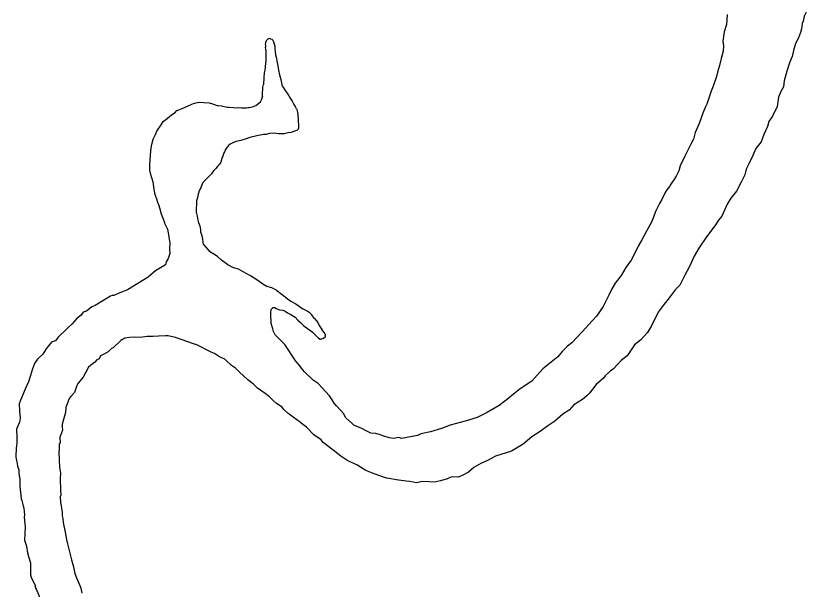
# Model space of a CAD drawing. Extents: x -939622 to -934222, y 1383701 to 1385301.
# Drawn here: x -936022.565 to -936018.274, y 1384155.28 to 1384158.392 of the extents above; entities that cross this region are included whole.
import ezdxf

# ---------------------------------------------------------------- set-up
doc = ezdxf.new("R2010")
doc.units = 0
doc.layers.add('Level 9', color=7, linetype='Continuous')

msp = doc.modelspace()

# ---------------------------------------------------------------- linework, layer by layer
at = {"layer": 'Level 9'}
for points in [[(-936018.2742, 1384158.4119), (-936018.2853, 1384158.3904), (-936018.2901, 1384158.363), (-936018.2956, 1384158.3507), (-936018.3002, 1384158.3204), (-936018.3054, 1384158.3021), (-936018.3161, 1384158.2715), (-936018.3328, 1384158.2407), (-936018.3432, 1384158.204), (-936018.3507, 1384158.1706), (-936018.3642, 1384158.1368), (-936018.3802, 1384158.0909), (-936018.393, 1384158.0392), (-936018.3975, 1384158.0058), (-936018.4114, 1384157.9811), (-936018.4251, 1384157.9504), (-936018.4318, 1384157.8989), (-936018.4565, 1384157.8466), (-936018.4763, 1384157.8186), (-936018.4841, 1384157.7911), (-936018.5033, 1384157.7481), (-936018.5195, 1384157.7082), (-936018.5479, 1384157.6708), (-936018.5643, 1384157.634), (-936018.5863, 1384157.5878), (-936018.6001, 1384157.5601), (-936018.6078, 1384157.5296), (-936018.627, 1384157.4896), (-936018.6519, 1384157.4403), (-936018.6833, 1384157.4028), (-936018.7028, 1384157.3688), (-936018.733, 1384157.3042), (-936018.7501, 1384157.2823), (-936018.7698, 1384157.2513), (-936018.8152, 1384157.1921), (-936018.8575, 1384157.13), (-936018.8827, 1384157.0867), (-936018.8909, 1384157.0683), (-936018.9073, 1384157.0314), (-936018.9323, 1384156.9851), (-936018.9598, 1384156.9296), (-936018.9858, 1384156.9044), (-936019.0226, 1384156.8546), (-936019.0454, 1384156.8264), (-936019.0776, 1384156.783)], [(-936018.7034, 1384158.3989), (-936018.707, 1384158.3445), (-936018.7203, 1384158.3048), (-936018.727, 1384158.2533), (-936018.723, 1384158.2294), (-936018.7246, 1384158.1992), (-936018.7349, 1384158.1596), (-936018.7453, 1384158.1229), (-936018.7557, 1384158.0863), (-936018.7606, 1384158.062), (-936018.7794, 1384158.01), (-936018.7902, 1384157.9824), (-936018.8141, 1384157.9121), (-936018.8223, 1384157.8936), (-936018.8359, 1384157.8629), (-936018.8545, 1384157.8078), (-936018.8764, 1384157.7587), (-936018.8868, 1384157.7221), (-936018.9006, 1384157.6944), (-936018.9227, 1384157.6512), (-936018.9338, 1384157.6296), (-936018.9585, 1384157.5773), (-936018.9663, 1384157.5499), (-936018.9801, 1384157.5221), (-936018.9884, 1384157.5067), (-936019.0082, 1384157.4787), (-936019.0167, 1384157.4663), (-936019.0309, 1384157.4476), (-936019.0392, 1384157.4322), (-936019.0586, 1384157.3952), (-936019.0697, 1384157.3736), (-936019.0918, 1384157.3304), (-936019.1025, 1384157.2998), (-936019.1133, 1384157.2723), (-936019.1412, 1384157.2228), (-936019.1661, 1384157.1765), (-936019.1857, 1384157.1425), (-936019.2077, 1384157.0964), (-936019.2243, 1384157.0655)], [(-936021.1814, 1384158.2671), (-936021.184, 1384158.2676), (-936021.1878, 1384158.2678), (-936021.1929, 1384158.2664), (-936021.1963, 1384158.2651), (-936021.2001, 1384158.2622), (-936021.2025, 1384158.2591), (-936021.205, 1384158.2555), (-936021.2074, 1384158.2497), (-936021.2092, 1384158.2451), (-936021.2103, 1384158.2388), (-936021.2099, 1384158.2301), (-936021.2086, 1384158.2218)], [(-936021.1814, 1384158.2671), (-936021.1751, 1384158.2659), (-936021.1688, 1384158.2603), (-936021.1652, 1384158.2514), (-936021.1616, 1384158.2396)], [(-936021.1616, 1384158.2396), (-936021.1593, 1384158.2268), (-936021.1582, 1384158.2139), (-936021.1566, 1384158.197), (-936021.1542, 1384158.1798), (-936021.1514, 1384158.1678)], [(-936021.2077, 1384158.2067), (-936021.2086, 1384158.2218)], [(-936021.2077, 1384158.2067), (-936021.2077, 1384158.1978), (-936021.2072, 1384158.1898), (-936021.2072, 1384158.1782), (-936021.2072, 1384158.1617)], [(-936021.2072, 1384158.1617), (-936021.2077, 1384158.1474), (-936021.2086, 1384158.1341), (-936021.2113, 1384158.1154), (-936021.2135, 1384158.0976), (-936021.2157, 1384158.0815), (-936021.2184, 1384158.057), (-936021.2209, 1384158.019)], [(-936021.1514, 1384158.1678), (-936021.1466, 1384158.1379), (-936021.1426, 1384158.1201), (-936021.1382, 1384158.0962), (-936021.1338, 1384158.0723), (-936021.1262, 1384158.0456)], [(-936021.226, 1384157.9541), (-936021.226, 1384157.9524), (-936021.226, 1384157.9759), (-936021.2246, 1384157.9893), (-936021.2233, 1384158.0045), (-936021.2209, 1384158.019)], [(-936021.1262, 1384158.0456), (-936021.1243, 1384158.0366), (-936021.1221, 1384158.0279), (-936021.1201, 1384158.0179), (-936021.1168, 1384158.0085), (-936021.1123, 1384158.0003), (-936021.1019, 1384157.9869)], [(-936021.1019, 1384157.9869), (-936021.1017, 1384157.9867), (-936021.0919, 1384157.9722)], [(-936021.471, 1384157.9056), (-936021.4698, 1384157.905), (-936021.4668, 1384157.9052), (-936021.4487, 1384157.9032), (-936021.4182, 1384157.896), (-936021.4062, 1384157.8967), (-936021.385, 1384157.8949), (-936021.3639, 1384157.8931), (-936021.3549, 1384157.8936), (-936021.3397, 1384157.8915), (-936021.3277, 1384157.8922), (-936021.3128, 1384157.8931), (-936021.3038, 1384157.8936), (-936021.2978, 1384157.8939), (-936021.28, 1384157.898), (-936021.2623, 1384157.905), (-936021.2364, 1384157.9246), (-936021.2283, 1384157.9402), (-936021.226, 1384157.9524)], [(-936021.0919, 1384157.9722), (-936021.0869, 1384157.9624), (-936021.0822, 1384157.9571), (-936021.0784, 1384157.9506), (-936021.0653, 1384157.9285)], [(-936021.8212, 1384157.7185), (-936021.8118, 1384157.7374), (-936021.8064, 1384157.7468), (-936021.7984, 1384157.7653), (-936021.7764, 1384157.7998), (-936021.7654, 1384157.8185), (-936021.7423, 1384157.8349), (-936021.7281, 1384157.8478), (-936021.7136, 1384157.8577), (-936021.6991, 1384157.8676), (-936021.6907, 1384157.8771), (-936021.6789, 1384157.8808), (-936021.6612, 1384157.8879), (-936021.632, 1384157.9016), (-936021.6085, 1384157.9121)], [(-936021.6085, 1384157.9121), (-936021.5997, 1384157.9162), (-936021.5881, 1384157.9198), (-936021.5694, 1384157.9225), (-936021.5436, 1384157.9207), (-936021.5151, 1384157.9189), (-936021.4964, 1384157.9136), (-936021.471, 1384157.9056)], [(-936021.0653, 1384157.9285), (-936021.0613, 1384157.9219), (-936021.0519, 1384157.9052)], [(-936021.0519, 1384157.9052), (-936021.0475, 1384157.8994), (-936021.0459, 1384157.8958), (-936021.0426, 1384157.8887), (-936021.0408, 1384157.8862), (-936021.0392, 1384157.8833), (-936021.0374, 1384157.8757)], [(-936021.0374, 1384157.8757), (-936021.0346, 1384157.8564)], [(-936021.0346, 1384157.8564), (-936021.0322, 1384157.8249)], [(-936021.0315, 1384157.8129), (-936021.0309, 1384157.8057), (-936021.0302, 1384157.7972), (-936021.0304, 1384157.7888), (-936021.0309, 1384157.7819), (-936021.0324, 1384157.7767)], [(-936021.0322, 1384157.8249), (-936021.0315, 1384157.8129)], [(-936021.0324, 1384157.7767), (-936021.038, 1384157.7703), (-936021.0468, 1384157.7668), (-936021.0616, 1384157.7629), (-936021.0705, 1384157.7594)], [(-936021.8212, 1384157.7185), (-936021.8264, 1384157.7015), (-936021.8305, 1384157.685), (-936021.8336, 1384157.6601), (-936021.8358, 1384157.6311), (-936021.8367, 1384157.6115), (-936021.8394, 1384157.5804), (-936021.8394, 1384157.5545), (-936021.8358, 1384157.538), (-936021.826, 1384157.5082)], [(-936021.2943, 1384157.7313), (-936021.3194, 1384157.723), (-936021.3435, 1384157.7149), (-936021.3682, 1384157.7089)], [(-936021.1633, 1384157.754), (-936021.1873, 1384157.7526), (-936021.2081, 1384157.7484), (-936021.2201, 1384157.7477), (-936021.2379, 1384157.7436), (-936021.2557, 1384157.7396), (-936021.2943, 1384157.7313)], [(-936021.0705, 1384157.7594), (-936021.0853, 1384157.7564), (-936021.0951, 1384157.7542), (-936021.1083, 1384157.7519), (-936021.1217, 1384157.7508), (-936021.1281, 1384157.7504), (-936021.1332, 1384157.7508), (-936021.1393, 1384157.7519), (-936021.1506, 1384157.7533), (-936021.1633, 1384157.754)], [(-936021.4094, 1384157.6886), (-936021.4144, 1384157.6832), (-936021.4196, 1384157.6772), (-936021.4256, 1384157.667)], [(-936021.3682, 1384157.7089), (-936021.383, 1384157.705), (-936021.4004, 1384157.695), (-936021.4094, 1384157.6886)], [(-936021.4256, 1384157.667), (-936021.4311, 1384157.654), (-936021.4366, 1384157.6446), (-936021.4391, 1384157.6354), (-936021.447, 1384157.6169), (-936021.4521, 1384157.5978)], [(-936021.4521, 1384157.5978), (-936021.4546, 1384157.5924), (-936021.4584, 1384157.5869), (-936021.462, 1384157.5824), (-936021.466, 1384157.5766)], [(-936021.466, 1384157.5766), (-936021.4716, 1384157.5717), (-936021.4792, 1384157.563), (-936021.4892, 1384157.5517), (-936021.4965, 1384157.5437), (-936021.5032, 1384157.5336), (-936021.5088, 1384157.5265), (-936021.5155, 1384157.5207), (-936021.5281, 1384157.5085)], [(-936021.826, 1384157.5082), (-936021.8215, 1384157.4899), (-936021.8171, 1384157.4641), (-936021.8126, 1384157.4293), (-936021.8064, 1384157.4133), (-936021.8015, 1384157.3991), (-936021.7953, 1384157.3808), (-936021.7859, 1384157.3585)], [(-936021.5483, 1384157.4895), (-936021.5281, 1384157.5085)], [(-936021.5459, 1384157.1507), (-936021.5495, 1384157.1792), (-936021.5533, 1384157.1971), (-936021.5602, 1384157.2179), (-936021.5609, 1384157.2329), (-936021.5647, 1384157.2508), (-936021.5715, 1384157.2686), (-936021.5752, 1384157.2835), (-936021.5791, 1384157.3044), (-936021.583, 1384157.3253), (-936021.584, 1384157.3464), (-936021.5819, 1384157.3675), (-936021.5828, 1384157.3886), (-936021.5749, 1384157.413), (-936021.5752, 1384157.419), (-936021.5672, 1384157.4435), (-936021.5589, 1384157.4589), (-936021.5591, 1384157.4619), (-936021.5483, 1384157.4895)], [(-936021.7859, 1384157.3585), (-936021.7857, 1384157.3555), (-936021.7822, 1384157.3436), (-936021.775, 1384157.3168), (-936021.7579, 1384157.2694), (-936021.757, 1384157.2666)], [(-936021.757, 1384157.2666), (-936021.7414, 1384157.2342)], [(-936021.7414, 1384157.2342), (-936021.7413, 1384157.234), (-936021.7374, 1384157.2131), (-936021.7334, 1384157.1921), (-936021.7327, 1384157.1771), (-936021.7291, 1384157.1622), (-936021.7305, 1384157.126), (-936021.7294, 1384157.1017)], [(-936021.5459, 1384157.1507), (-936021.511, 1384157.1102)], [(-936021.7382, 1384157.0748), (-936021.7484, 1384157.0559), (-936021.7528, 1384157.0406)], [(-936021.7294, 1384157.1017), (-936021.7382, 1384157.0748)], [(-936021.1488, 1384156.903), (-936021.1742, 1384156.9157), (-936021.2016, 1384156.9236), (-936021.2231, 1384156.9347), (-936021.251, 1384156.9545), (-936021.2912, 1384156.9798), (-936021.3313, 1384157.0021), (-936021.356, 1384157.0161), (-936021.3833, 1384157.0239), (-936021.4141, 1384157.0406), (-936021.4483, 1384157.0662), (-936021.4703, 1384157.0863), (-936021.4888, 1384157.0976), (-936021.511, 1384157.1102)], [(-936021.7528, 1384157.0406), (-936021.8064, 1384157.0082)], [(-936019.2243, 1384157.0655), (-936019.2526, 1384157.0251), (-936019.2777, 1384156.9818), (-936019.312, 1384156.9411), (-936019.3315, 1384156.9071), (-936019.3452, 1384156.8764), (-936019.3755, 1384156.8148), (-936019.4122, 1384156.762), (-936019.4352, 1384156.7369), (-936019.4896, 1384156.6772), (-936019.5471, 1384156.6174), (-936019.5703, 1384156.5983), (-936019.5991, 1384156.5699), (-936019.6219, 1384156.5418), (-936019.703, 1384156.475), (-936019.7632, 1384156.409), (-936019.8275, 1384156.367), (-936019.8536, 1384156.3448), (-936019.9029, 1384156.3065), (-936019.9407, 1384156.2777), (-936020.0051, 1384156.2387), (-936020.061, 1384156.2121)], [(-936021.8064, 1384157.0082), (-936021.818, 1384156.9986), (-936021.8469, 1384156.9732)], [(-936021.8469, 1384156.9732), (-936021.9581, 1384156.9051)], [(-936021.9581, 1384156.9051), (-936021.9758, 1384156.8982), (-936022.0083, 1384156.8848), (-936022.0319, 1384156.8747), (-936022.0409, 1384156.8743), (-936022.0497, 1384156.8709)], [(-936021.1488, 1384156.903), (-936021.1256, 1384156.8854), (-936021.1113, 1384156.8742), (-936021.0895, 1384156.856), (-936021.0721, 1384156.8426), (-936021.044, 1384156.8279), (-936021.0059, 1384156.8021)], [(-936022.0497, 1384156.8709), (-936022.1346, 1384156.8189)], [(-936022.1346, 1384156.8189), (-936022.1523, 1384156.8121), (-936022.1814, 1384156.7897), (-936022.1991, 1384156.7829), (-936022.2105, 1384156.7673), (-936022.2337, 1384156.7482), (-936022.2595, 1384156.72), (-936022.2825, 1384156.6979), (-936022.3027, 1384156.6789), (-936022.32, 1384156.6631), (-936022.3344, 1384156.6474), (-936022.3486, 1384156.6287), (-936022.3693, 1384156.6217), (-936022.3894, 1384156.5998), (-936022.4007, 1384156.5842), (-936022.4175, 1384156.5563), (-936022.4463, 1384156.528), (-936022.4605, 1384156.5093), (-936022.474, 1384156.4755), (-936022.4844, 1384156.4389), (-936022.4949, 1384156.4053), (-936022.5087, 1384156.3776), (-936022.5197, 1384156.353), (-936022.5414, 1384156.3008), (-936022.5467, 1384156.2855), (-936022.545, 1384156.2465), (-936022.5403, 1384156.2075), (-936022.5453, 1384156.1862), (-936022.5617, 1384156.1493), (-936022.5599, 1384156.1072), (-936022.5593, 1384156.0952), (-936022.5585, 1384156.0772), (-936022.5606, 1384156.056), (-936022.5632, 1384156.0468), (-936022.5627, 1384156.0348), (-936022.5646, 1384156.0106), (-936022.5639, 1384155.9956), (-936022.5597, 1384155.9687), (-936022.5565, 1384155.9628), (-936022.5563, 1384155.9598), (-936022.5565, 1384155.9628), (-936022.5558, 1384155.9478), (-936022.5489, 1384155.927), (-936022.5481, 1384155.909), (-936022.5436, 1384155.876), (-936022.5423, 1384155.846), (-936022.542, 1384155.84), (-936022.5359, 1384155.7709), (-936022.5325, 1384155.7621), (-936022.5252, 1384155.7323), (-936022.5217, 1384155.7204), (-936022.5171, 1384155.6844), (-936022.5195, 1384155.6723), (-936022.5148, 1384155.6333), (-936022.5141, 1384155.6183), (-936022.5155, 1384155.5821), (-936022.5169, 1384155.5459), (-936022.5065, 1384155.5132), (-936022.5019, 1384155.4773), (-936022.4949, 1384155.4565), (-936022.4845, 1384155.4238)], [(-936020.8627, 1384156.3301), (-936020.9228, 1384156.3968), (-936020.9506, 1384156.4136), (-936020.9977, 1384156.4597), (-936021.0072, 1384156.4713), (-936021.0327, 1384156.5033), (-936021.0453, 1384156.5178), (-936021.1035, 1384156.6086), (-936021.1569, 1384156.6605), (-936021.1666, 1384156.6781), (-936021.1703, 1384156.693), (-936021.1776, 1384156.7228), (-936021.1782, 1384156.7348), (-936021.1794, 1384156.7619), (-936021.1799, 1384156.7739), (-936021.1802, 1384156.7799), (-936021.178, 1384156.7981)], [(-936021.178, 1384156.7981), (-936021.1734, 1384156.8041), (-936021.1681, 1384156.8085), (-936021.1592, 1384156.8094), (-936021.1512, 1384156.8041), (-936021.1325, 1384156.7961), (-936021.1147, 1384156.7949)], [(-936021.1147, 1384156.7949), (-936021.1019, 1384156.7883), (-936021.0904, 1384156.7807), (-936021.0725, 1384156.7704), (-936021.048, 1384156.7562), (-936021.0329, 1384156.7397), (-936021.02, 1384156.7268), (-936021.0008, 1384156.7096)], [(-936020.9433, 1384156.7493), (-936020.9445, 1384156.7512), (-936020.9573, 1384156.7687), (-936020.9667, 1384156.7773), (-936020.9822, 1384156.7887), (-936021.0059, 1384156.8021)], [(-936019.0776, 1384156.783), (-936019.1152, 1384156.7059), (-936019.1378, 1384156.6717), (-936019.1721, 1384156.6341), (-936019.2069, 1384156.6054), (-936019.2464, 1384156.5464), (-936019.2783, 1384156.5209), (-936019.3213, 1384156.4738), (-936019.3359, 1384156.4642), (-936019.3648, 1384156.4388), (-936019.3733, 1384156.4263), (-936019.4138, 1384156.3914), (-936019.4508, 1384156.3446), (-936019.4652, 1384156.3289), (-936019.4884, 1384156.3098), (-936019.5351, 1384156.2806), (-936019.5609, 1384156.2524), (-936019.596, 1384156.2297), (-936019.6394, 1384156.1916), (-936019.6773, 1384156.1659)], [(-936020.9433, 1384156.7493), (-936020.9322, 1384156.737), (-936020.926, 1384156.7268), (-936020.918, 1384156.7103), (-936020.9028, 1384156.6888)], [(-936021.0008, 1384156.7096), (-936020.9748, 1384156.6896)], [(-936020.9748, 1384156.6896), (-936020.9656, 1384156.684), (-936020.9532, 1384156.6755)], [(-936020.8946, 1384156.642), (-936020.883, 1384156.6515), (-936020.8834, 1384156.6606), (-936020.8899, 1384156.6723), (-936020.9028, 1384156.6888)], [(-936019.9616, 1384156.0026), (-936019.9997, 1384155.9799), (-936020.041, 1384155.963), (-936020.079, 1384155.9402), (-936020.108, 1384155.9148), (-936020.1373, 1384155.8985), (-936020.1609, 1384155.8884), (-936020.194, 1384155.8899), (-936020.2089, 1384155.8862), (-936020.2206, 1384155.8797), (-936020.2236, 1384155.8796), (-936020.2592, 1384155.8689), (-936020.2919, 1384155.8615), (-936020.3221, 1384155.8631), (-936020.3582, 1384155.8646), (-936020.3879, 1384155.8572), (-936020.4273, 1384155.8645), (-936020.4454, 1384155.8667), (-936020.4847, 1384155.871), (-936020.4877, 1384155.8709), (-936020.5514, 1384155.8831), (-936020.5696, 1384155.8883), (-936020.594, 1384155.8963), (-936020.6093, 1384155.9016), (-936020.6277, 1384155.9098), (-936020.6643, 1384155.9233), (-936020.7077, 1384155.9515), (-936020.7138, 1384155.9542), (-936020.7629, 1384155.9761), (-936020.8, 1384156.0016), (-936020.825, 1384156.0216), (-936020.8654, 1384156.0529), (-936020.8965, 1384156.0756), (-936020.9062, 1384156.0903), (-936020.9465, 1384156.1186), (-936020.9873, 1384156.1589), (-936021.006, 1384156.1732), (-936021.0185, 1384156.1847), (-936021.0589, 1384156.213), (-936021.0807, 1384156.2301), (-936021.0868, 1384156.2328), (-936021.1089, 1384156.256), (-936021.1184, 1384156.2676), (-936021.1493, 1384156.2873), (-936021.1681, 1384156.3045), (-936021.187, 1384156.3248), (-936021.2118, 1384156.3418), (-936021.2522, 1384156.3701), (-936021.2742, 1384156.3932), (-936021.3053, 1384156.4159), (-936021.3304, 1384156.4389), (-936021.3491, 1384156.4562), (-936021.3712, 1384156.4793), (-936021.3929, 1384156.4934), (-936021.4242, 1384156.5221), (-936021.4305, 1384156.5278), (-936021.4581, 1384156.5417), (-936021.4859, 1384156.5585), (-936021.5043, 1384156.5667), (-936021.5812, 1384156.6055), (-936021.5994, 1384156.6107), (-936021.6666, 1384156.6348), (-936021.6972, 1384156.6455), (-936021.7367, 1384156.6558), (-936021.7517, 1384156.6552), (-936021.7907, 1384156.6534), (-936021.8207, 1384156.6521), (-936021.8507, 1384156.6508), (-936021.8895, 1384156.646), (-936021.9196, 1384156.6477), (-936021.9466, 1384156.6465), (-936021.9735, 1384156.6423), (-936021.994, 1384156.6295)], [(-936020.9532, 1384156.6755), (-936020.9389, 1384156.6609), (-936020.9304, 1384156.6506), (-936020.9211, 1384156.6421), (-936020.9131, 1384156.6372), (-936020.9108, 1384156.6377), (-936020.9068, 1384156.639), (-936020.9033, 1384156.6381), (-936020.8946, 1384156.642)], [(-936021.994, 1384156.6295), (-936022.0344, 1384156.591)], [(-936022.0344, 1384156.591), (-936022.0461, 1384156.5849), (-936022.0634, 1384156.569), (-936022.0869, 1384156.556), (-936022.1045, 1384156.5461), (-936022.1128, 1384156.5307), (-936022.1245, 1384156.5242), (-936022.136, 1384156.5116), (-936022.1679, 1384156.4861), (-936022.1681, 1384156.4891), (-936022.1847, 1384156.4582), (-936022.1985, 1384156.4305), (-936022.2271, 1384156.3961), (-936022.2354, 1384156.3807), (-936022.2459, 1384156.3471), (-936022.266, 1384156.3251), (-936022.2746, 1384156.3157), (-936022.2934, 1384156.2667), (-936022.2952, 1384156.2395), (-936022.3134, 1384156.1754), (-936022.3128, 1384156.1604), (-936022.312, 1384156.1423), (-936022.3228, 1384156.1147), (-936022.3252, 1384156.1026), (-936022.324, 1384156.0755), (-936022.3296, 1384156.0662), (-936022.3288, 1384156.0482), (-936022.3304, 1384156.015), (-936022.3294, 1384155.994), (-936022.3289, 1384155.9819), (-936022.3272, 1384155.9429), (-936022.3227, 1384155.9099), (-936022.3245, 1384155.8827), (-936022.3214, 1384155.8136), (-936022.3204, 1384155.7895), (-936022.323, 1384155.7804), (-936022.3216, 1384155.7503), (-936022.3178, 1384155.7324), (-936022.3132, 1384155.6965), (-936022.3124, 1384155.6784), (-936022.3088, 1384155.6635), (-936022.3078, 1384155.6425), (-936022.2964, 1384155.5888), (-936022.2887, 1384155.55), (-936022.2846, 1384155.5261), (-936022.281, 1384155.5112), (-936022.2664, 1384155.4546), (-936022.2628, 1384155.4397), (-936022.252, 1384155.401), (-936022.2444, 1384155.3652), (-936022.2344, 1384155.3415), (-936022.2175, 1384155.3001), (-936022.2109, 1384155.2853), (-936022.2067, 1384155.2584)], [(-936020.2064, 1384156.1695), (-936020.2537, 1384156.1523), (-936020.3131, 1384156.1346), (-936020.3667, 1384156.1232), (-936020.3843, 1384156.1134), (-936020.4707, 1384156.0975), (-936020.486, 1384156.1029), (-936020.5158, 1384156.0985), (-936020.537, 1384156.1006), (-936020.5614, 1384156.1086), (-936020.5919, 1384156.1193), (-936020.6101, 1384156.1245), (-936020.6373, 1384156.1263), (-936020.6619, 1384156.1402), (-936020.6865, 1384156.1512), (-936020.7294, 1384156.1704), (-936020.7388, 1384156.179), (-936020.7733, 1384156.2106), (-936020.7863, 1384156.2341), (-936020.8021, 1384156.2515), (-936020.8242, 1384156.2746), (-936020.8368, 1384156.2891), (-936020.8466, 1384156.3068), (-936020.8627, 1384156.3301)], [(-936020.061, 1384156.2121), (-936020.1248, 1384156.192), (-936020.2064, 1384156.1695)], [(-936019.6773, 1384156.1659), (-936019.7176, 1384156.135), (-936019.764, 1384156.1065), (-936019.8112, 1384156.0664), (-936019.8745, 1384156.0298), (-936019.9616, 1384156.0026)], [(-936022.4845, 1384155.4238), (-936022.4845, 1384155.3575), (-936022.481, 1384155.3457), (-936022.4776, 1384155.3368), (-936022.4579, 1384155.2985), (-936022.4609, 1384155.2984), (-936022.4507, 1384155.2717), (-936022.4474, 1384155.2658), (-936022.4405, 1384155.245), (-936022.4373, 1384155.2422), (-936022.4331, 1384155.2152), (-936022.4232, 1384155.1946), (-936022.4192, 1384155.1707), (-936022.4155, 1384155.1558), (-936022.4108, 1384155.1168), (-936022.4002, 1384155.0812), (-936022.3935, 1384155.0664), (-936022.3928, 1384155.0514), (-936022.3757, 1384155.0039), (-936022.3749, 1384154.9859), (-936022.371, 1384154.965), (-936022.3644, 1384154.9532)]]:
    msp.add_lwpolyline(points, dxfattribs=at)

doc.saveas('drawing.dxf')
